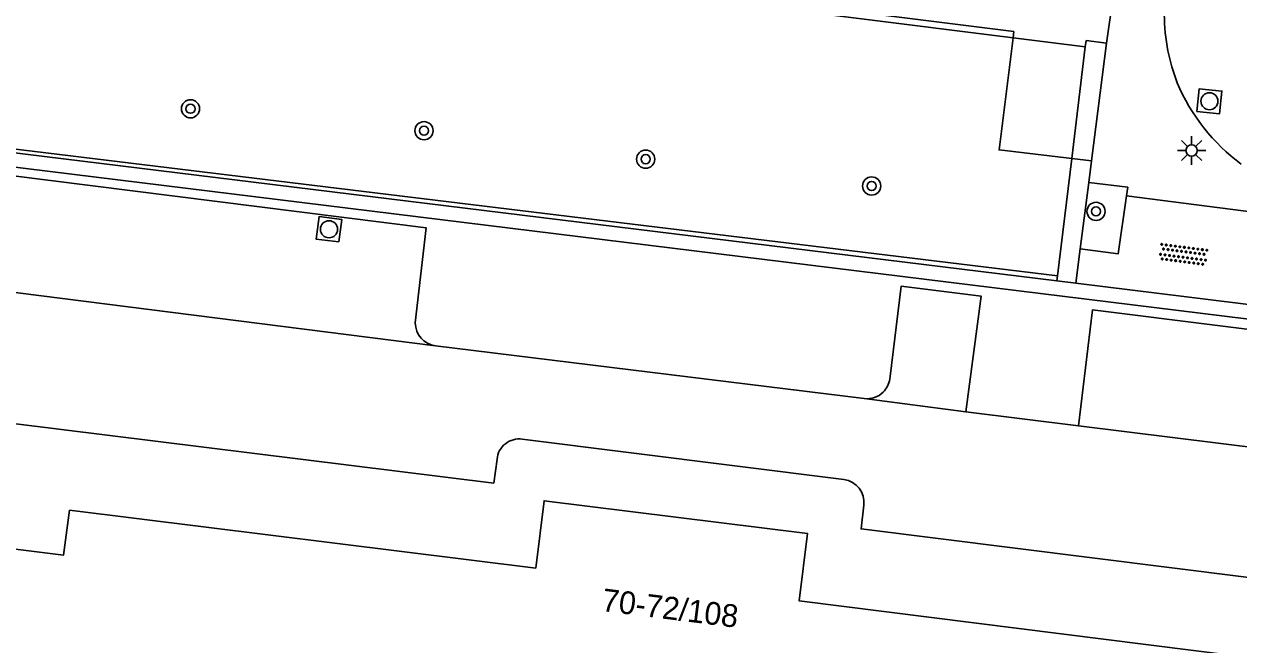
# Model space of a CAD drawing. Extents: x 131000 to 133014, y 396499 to 399001.
# Drawn here: x 131670.9 to 131724.4, y 396649.9 to 396677.1 of the extents above; entities that cross this region are included whole.
import ezdxf

# ---------------------------------------------------------------- set-up
doc = ezdxf.new("R2010")
doc.units = 0
for name, color, linetype in [('gg-afsc-hekwerk', 7, 'Continuous'), ('gg-anno-huisnummerreeks BGT', 7, 'Continuous'), ('gg-bbg-hoofdgebouw', 7, 'Continuous'), ('gg-knt-verharding', 7, 'Continuous'), ('gg-knt-verharding nz', 7, 'Continuous'), ('gt-grn-groengrens', 7, 'Continuous'), ('gt-grn-weggrens', 7, 'Continuous'), ('gt-symb-boom', 7, 'Continuous'), ('gt-symb-lichtmast', 7, 'Continuous'), ('gt-symb-overige verharding', 7, 'Continuous'), ('gt-symb-rioolschacht', 7, 'Continuous')]:
    doc.layers.add(name, color=color, linetype=linetype)

# ---------------------------------------------------------------- blocks, each defined once
blk = doc.blocks.new('gt0-LMAST')
at = {"layer": 'gt-symb-lichtmast'}
for p, q in [((-0.005, 0.246), (-0.005, 0.621)), ((-0.182, 0.173), (-0.447, 0.438)), ((0.172, 0.173), (0.437, 0.438)), ((-0.255, -0.004), (-0.63, -0.004)), ((-0.182, -0.181), (-0.447, -0.446)), ((-0.005, -0.254), (-0.005, -0.629)), ((0.437, -0.446), (0.172, -0.181)), ((0.245, -0.004), (0.62, -0.004))]:
    blk.add_line(p, q, dxfattribs=at)
blk.add_circle((-0.005, -0.004), 0.25, dxfattribs=at)
blk = doc.blocks.new('gt0-RS')
at = {"layer": 'gt-symb-rioolschacht'}
blk.add_lwpolyline([(-0.5, -0.5), (0.5, -0.5), (0.5, 0.5), (-0.5, 0.5)], close=True, dxfattribs=at)
blk.add_circle((0, 0), 0.375, dxfattribs=at)
blk = doc.blocks.new('gt0-OVH')
at = {"layer": 'gt-symb-overige verharding'}
for points in [[(-0.972, 0.298), (-0.967, 0.308), (-0.965, 0.319), (-0.966, 0.33), (-0.971, 0.34), (-0.978, 0.348), (-0.988, 0.353), (-0.999, 0.355), (-1.01, 0.354), (-1.02, 0.349), (-1.028, 0.342), (-1.033, 0.332), (-1.035, 0.321), (-1.034, 0.31), (-1.029, 0.3), (-1.022, 0.292), (-1.012, 0.287), (-1.001, 0.285), (-0.99, 0.286), (-0.98, 0.291)], [(-0.872, 0.106), (-0.867, 0.116), (-0.865, 0.126), (-0.866, 0.137), (-0.871, 0.147), (-0.878, 0.156), (-0.888, 0.161), (-0.899, 0.163), (-0.91, 0.162), (-0.92, 0.157), (-0.928, 0.15), (-0.933, 0.14), (-0.935, 0.129), (-0.934, 0.118), (-0.929, 0.108), (-0.922, 0.1), (-0.912, 0.095), (-0.901, 0.092), (-0.89, 0.094), (-0.88, 0.098)], [(-0.772, 0.298), (-0.767, 0.308), (-0.765, 0.319), (-0.766, 0.33), (-0.771, 0.34), (-0.778, 0.348), (-0.788, 0.353), (-0.799, 0.355), (-0.81, 0.354), (-0.82, 0.349), (-0.828, 0.342), (-0.833, 0.332), (-0.835, 0.321), (-0.834, 0.31), (-0.829, 0.3), (-0.822, 0.292), (-0.812, 0.287), (-0.801, 0.285), (-0.79, 0.286), (-0.78, 0.291)], [(-0.672, 0.106), (-0.667, 0.116), (-0.665, 0.126), (-0.666, 0.137), (-0.671, 0.147), (-0.678, 0.156), (-0.688, 0.161), (-0.699, 0.163), (-0.71, 0.162), (-0.72, 0.157), (-0.728, 0.15), (-0.733, 0.14), (-0.735, 0.129), (-0.734, 0.118), (-0.729, 0.108), (-0.722, 0.1), (-0.712, 0.095), (-0.701, 0.092), (-0.69, 0.094), (-0.68, 0.098)], [(-0.572, 0.298), (-0.567, 0.308), (-0.565, 0.319), (-0.566, 0.33), (-0.571, 0.34), (-0.578, 0.348), (-0.588, 0.353), (-0.599, 0.355), (-0.61, 0.354), (-0.62, 0.349), (-0.628, 0.342), (-0.633, 0.332), (-0.635, 0.321), (-0.634, 0.31), (-0.629, 0.3), (-0.622, 0.292), (-0.612, 0.287), (-0.601, 0.285), (-0.59, 0.286), (-0.58, 0.291)], [(-0.472, 0.106), (-0.467, 0.116), (-0.465, 0.126), (-0.466, 0.137), (-0.471, 0.147), (-0.478, 0.156), (-0.488, 0.161), (-0.499, 0.163), (-0.51, 0.162), (-0.52, 0.157), (-0.528, 0.15), (-0.533, 0.14), (-0.535, 0.129), (-0.534, 0.118), (-0.529, 0.108), (-0.522, 0.1), (-0.512, 0.095), (-0.501, 0.092), (-0.49, 0.094), (-0.48, 0.098)], [(-0.372, 0.298), (-0.367, 0.308), (-0.365, 0.319), (-0.366, 0.33), (-0.371, 0.34), (-0.378, 0.348), (-0.388, 0.353), (-0.399, 0.355), (-0.41, 0.354), (-0.42, 0.349), (-0.428, 0.342), (-0.433, 0.332), (-0.435, 0.321), (-0.434, 0.31), (-0.429, 0.3), (-0.422, 0.292), (-0.412, 0.287), (-0.401, 0.285), (-0.39, 0.286), (-0.38, 0.291)], [(-0.272, 0.106), (-0.267, 0.116), (-0.265, 0.126), (-0.266, 0.137), (-0.271, 0.147), (-0.278, 0.156), (-0.288, 0.161), (-0.299, 0.163), (-0.31, 0.162), (-0.32, 0.157), (-0.328, 0.15), (-0.333, 0.14), (-0.335, 0.129), (-0.334, 0.118), (-0.329, 0.108), (-0.322, 0.1), (-0.312, 0.095), (-0.301, 0.092), (-0.29, 0.094), (-0.28, 0.098)], [(-0.172, 0.298), (-0.167, 0.308), (-0.165, 0.319), (-0.166, 0.33), (-0.171, 0.34), (-0.178, 0.348), (-0.188, 0.353), (-0.199, 0.355), (-0.21, 0.354), (-0.22, 0.349), (-0.228, 0.342), (-0.233, 0.332), (-0.235, 0.321), (-0.234, 0.31), (-0.229, 0.3), (-0.222, 0.292), (-0.212, 0.287), (-0.201, 0.285), (-0.19, 0.286), (-0.18, 0.291)], [(-0.072, 0.106), (-0.067, 0.116), (-0.065, 0.126), (-0.066, 0.137), (-0.071, 0.147), (-0.078, 0.156), (-0.088, 0.161), (-0.099, 0.163), (-0.11, 0.162), (-0.12, 0.157), (-0.128, 0.15), (-0.133, 0.14), (-0.135, 0.129), (-0.134, 0.118), (-0.129, 0.108), (-0.122, 0.1), (-0.112, 0.095), (-0.101, 0.092), (-0.09, 0.094), (-0.08, 0.098)], [(0.028, 0.298), (0.033, 0.308), (0.035, 0.319), (0.034, 0.33), (0.029, 0.34), (0.022, 0.348), (0.012, 0.353), (0.001, 0.355), (-0.01, 0.354), (-0.02, 0.349), (-0.028, 0.342), (-0.033, 0.332), (-0.035, 0.321), (-0.034, 0.31), (-0.029, 0.3), (-0.022, 0.292), (-0.012, 0.287), (-0.001, 0.285), (0.01, 0.286), (0.02, 0.291)], [(0.128, 0.106), (0.133, 0.116), (0.135, 0.126), (0.134, 0.137), (0.129, 0.147), (0.122, 0.156), (0.112, 0.161), (0.101, 0.163), (0.09, 0.162), (0.08, 0.157), (0.072, 0.15), (0.067, 0.14), (0.065, 0.129), (0.066, 0.118), (0.071, 0.108), (0.078, 0.1), (0.088, 0.095), (0.099, 0.092), (0.11, 0.094), (0.12, 0.098)], [(0.228, 0.298), (0.233, 0.308), (0.235, 0.319), (0.234, 0.33), (0.229, 0.34), (0.222, 0.348), (0.212, 0.353), (0.201, 0.355), (0.19, 0.354), (0.18, 0.349), (0.172, 0.342), (0.167, 0.332), (0.165, 0.321), (0.166, 0.31), (0.171, 0.3), (0.178, 0.292), (0.188, 0.287), (0.199, 0.285), (0.21, 0.286), (0.22, 0.291)], [(0.328, 0.106), (0.333, 0.116), (0.335, 0.126), (0.334, 0.137), (0.329, 0.147), (0.322, 0.156), (0.312, 0.161), (0.301, 0.163), (0.29, 0.162), (0.28, 0.157), (0.272, 0.15), (0.267, 0.14), (0.265, 0.129), (0.266, 0.118), (0.271, 0.108), (0.278, 0.1), (0.288, 0.095), (0.299, 0.092), (0.31, 0.094), (0.32, 0.098)], [(0.428, 0.298), (0.433, 0.308), (0.435, 0.319), (0.434, 0.33), (0.429, 0.34), (0.422, 0.348), (0.412, 0.353), (0.401, 0.355), (0.39, 0.354), (0.38, 0.349), (0.372, 0.342), (0.367, 0.332), (0.365, 0.321), (0.366, 0.31), (0.371, 0.3), (0.378, 0.292), (0.388, 0.287), (0.399, 0.285), (0.41, 0.286), (0.42, 0.291)], [(0.528, 0.106), (0.533, 0.116), (0.535, 0.126), (0.534, 0.137), (0.529, 0.147), (0.522, 0.156), (0.512, 0.161), (0.501, 0.163), (0.49, 0.162), (0.48, 0.157), (0.472, 0.15), (0.467, 0.14), (0.465, 0.129), (0.466, 0.118), (0.471, 0.108), (0.478, 0.1), (0.488, 0.095), (0.499, 0.092), (0.51, 0.094), (0.52, 0.098)], [(0.628, 0.298), (0.633, 0.308), (0.635, 0.319), (0.634, 0.33), (0.629, 0.34), (0.622, 0.348), (0.612, 0.353), (0.601, 0.355), (0.59, 0.354), (0.58, 0.349), (0.572, 0.342), (0.567, 0.332), (0.565, 0.321), (0.566, 0.31), (0.571, 0.3), (0.578, 0.292), (0.588, 0.287), (0.599, 0.285), (0.61, 0.286), (0.62, 0.291)], [(0.728, 0.106), (0.733, 0.116), (0.735, 0.126), (0.734, 0.137), (0.729, 0.147), (0.722, 0.156), (0.712, 0.161), (0.701, 0.163), (0.69, 0.162), (0.68, 0.157), (0.672, 0.15), (0.667, 0.14), (0.665, 0.129), (0.666, 0.118), (0.671, 0.108), (0.678, 0.1), (0.688, 0.095), (0.699, 0.092), (0.71, 0.094), (0.72, 0.098)], [(0.828, 0.298), (0.833, 0.308), (0.835, 0.319), (0.834, 0.33), (0.829, 0.34), (0.822, 0.348), (0.812, 0.353), (0.801, 0.355), (0.79, 0.354), (0.78, 0.349), (0.772, 0.342), (0.767, 0.332), (0.765, 0.321), (0.766, 0.31), (0.771, 0.3), (0.778, 0.292), (0.788, 0.287), (0.799, 0.285), (0.81, 0.286), (0.82, 0.291)], [(0.928, 0.106), (0.933, 0.116), (0.935, 0.126), (0.934, 0.137), (0.929, 0.147), (0.922, 0.156), (0.912, 0.161), (0.901, 0.163), (0.89, 0.162), (0.88, 0.157), (0.872, 0.15), (0.867, 0.14), (0.865, 0.129), (0.866, 0.118), (0.871, 0.108), (0.878, 0.1), (0.888, 0.095), (0.899, 0.092), (0.91, 0.094), (0.92, 0.098)], [(1.028, 0.298), (1.033, 0.308), (1.035, 0.319), (1.034, 0.33), (1.029, 0.34), (1.022, 0.348), (1.012, 0.353), (1.001, 0.355), (0.99, 0.354), (0.98, 0.349), (0.972, 0.342), (0.967, 0.332), (0.965, 0.321), (0.966, 0.31), (0.971, 0.3), (0.978, 0.292), (0.988, 0.287), (0.999, 0.285), (1.01, 0.286), (1.02, 0.291)], [(-0.972, -0.142), (-0.967, -0.132), (-0.965, -0.121), (-0.966, -0.11), (-0.971, -0.1), (-0.978, -0.092), (-0.988, -0.087), (-0.999, -0.085), (-1.01, -0.086), (-1.02, -0.091), (-1.028, -0.098), (-1.033, -0.108), (-1.035, -0.119), (-1.034, -0.13), (-1.029, -0.14), (-1.022, -0.148), (-1.012, -0.153), (-1.001, -0.155), (-0.99, -0.154), (-0.98, -0.149)], [(-0.872, -0.334), (-0.867, -0.324), (-0.865, -0.314), (-0.866, -0.303), (-0.871, -0.293), (-0.878, -0.284), (-0.888, -0.279), (-0.899, -0.277), (-0.91, -0.278), (-0.92, -0.283), (-0.928, -0.29), (-0.933, -0.3), (-0.935, -0.311), (-0.934, -0.322), (-0.929, -0.332), (-0.922, -0.34), (-0.912, -0.345), (-0.901, -0.348), (-0.89, -0.346), (-0.88, -0.342)], [(-0.772, -0.142), (-0.767, -0.132), (-0.765, -0.121), (-0.766, -0.11), (-0.771, -0.1), (-0.778, -0.092), (-0.788, -0.087), (-0.799, -0.085), (-0.81, -0.086), (-0.82, -0.091), (-0.828, -0.098), (-0.833, -0.108), (-0.835, -0.119), (-0.834, -0.13), (-0.829, -0.14), (-0.822, -0.148), (-0.812, -0.153), (-0.801, -0.155), (-0.79, -0.154), (-0.78, -0.149)], [(-0.672, -0.334), (-0.667, -0.324), (-0.665, -0.314), (-0.666, -0.303), (-0.671, -0.293), (-0.678, -0.284), (-0.688, -0.279), (-0.699, -0.277), (-0.71, -0.278), (-0.72, -0.283), (-0.728, -0.29), (-0.733, -0.3), (-0.735, -0.311), (-0.734, -0.322), (-0.729, -0.332), (-0.722, -0.34), (-0.712, -0.345), (-0.701, -0.348), (-0.69, -0.346), (-0.68, -0.342)], [(-0.572, -0.142), (-0.567, -0.132), (-0.565, -0.121), (-0.566, -0.11), (-0.571, -0.1), (-0.578, -0.092), (-0.588, -0.087), (-0.599, -0.085), (-0.61, -0.086), (-0.62, -0.091), (-0.628, -0.098), (-0.633, -0.108), (-0.635, -0.119), (-0.634, -0.13), (-0.629, -0.14), (-0.622, -0.148), (-0.612, -0.153), (-0.601, -0.155), (-0.59, -0.154), (-0.58, -0.149)], [(-0.472, -0.334), (-0.467, -0.324), (-0.465, -0.314), (-0.466, -0.303), (-0.471, -0.293), (-0.478, -0.284), (-0.488, -0.279), (-0.499, -0.277), (-0.51, -0.278), (-0.52, -0.283), (-0.528, -0.29), (-0.533, -0.3), (-0.535, -0.311), (-0.534, -0.322), (-0.529, -0.332), (-0.522, -0.34), (-0.512, -0.345), (-0.501, -0.348), (-0.49, -0.346), (-0.48, -0.342)], [(-0.372, -0.142), (-0.367, -0.132), (-0.365, -0.121), (-0.366, -0.11), (-0.371, -0.1), (-0.378, -0.092), (-0.388, -0.087), (-0.399, -0.085), (-0.41, -0.086), (-0.42, -0.091), (-0.428, -0.098), (-0.433, -0.108), (-0.435, -0.119), (-0.434, -0.13), (-0.429, -0.14), (-0.422, -0.148), (-0.412, -0.153), (-0.401, -0.155), (-0.39, -0.154), (-0.38, -0.149)], [(-0.272, -0.334), (-0.267, -0.324), (-0.265, -0.314), (-0.266, -0.303), (-0.271, -0.293), (-0.278, -0.284), (-0.288, -0.279), (-0.299, -0.277), (-0.31, -0.278), (-0.32, -0.283), (-0.328, -0.29), (-0.333, -0.3), (-0.335, -0.311), (-0.334, -0.322), (-0.329, -0.332), (-0.322, -0.34), (-0.312, -0.345), (-0.301, -0.348), (-0.29, -0.346), (-0.28, -0.342)], [(-0.172, -0.142), (-0.167, -0.132), (-0.165, -0.121), (-0.166, -0.11), (-0.171, -0.1), (-0.178, -0.092), (-0.188, -0.087), (-0.199, -0.085), (-0.21, -0.086), (-0.22, -0.091), (-0.228, -0.098), (-0.233, -0.108), (-0.235, -0.119), (-0.234, -0.13), (-0.229, -0.14), (-0.222, -0.148), (-0.212, -0.153), (-0.201, -0.155), (-0.19, -0.154), (-0.18, -0.149)], [(-0.072, -0.334), (-0.067, -0.324), (-0.065, -0.314), (-0.066, -0.303), (-0.071, -0.293), (-0.078, -0.284), (-0.088, -0.279), (-0.099, -0.277), (-0.11, -0.278), (-0.12, -0.283), (-0.128, -0.29), (-0.133, -0.3), (-0.135, -0.311), (-0.134, -0.322), (-0.129, -0.332), (-0.122, -0.34), (-0.112, -0.345), (-0.101, -0.348), (-0.09, -0.346), (-0.08, -0.342)], [(0.028, -0.142), (0.033, -0.132), (0.035, -0.121), (0.034, -0.11), (0.029, -0.1), (0.022, -0.092), (0.012, -0.087), (0.001, -0.085), (-0.01, -0.086), (-0.02, -0.091), (-0.028, -0.098), (-0.033, -0.108), (-0.035, -0.119), (-0.034, -0.13), (-0.029, -0.14), (-0.022, -0.148), (-0.012, -0.153), (-0.001, -0.155), (0.01, -0.154), (0.02, -0.149)], [(0.128, -0.334), (0.133, -0.324), (0.135, -0.314), (0.134, -0.303), (0.129, -0.293), (0.122, -0.284), (0.112, -0.279), (0.101, -0.277), (0.09, -0.278), (0.08, -0.283), (0.072, -0.29), (0.067, -0.3), (0.065, -0.311), (0.066, -0.322), (0.071, -0.332), (0.078, -0.34), (0.088, -0.345), (0.099, -0.348), (0.11, -0.346), (0.12, -0.342)], [(0.228, -0.142), (0.233, -0.132), (0.235, -0.121), (0.234, -0.11), (0.229, -0.1), (0.222, -0.092), (0.212, -0.087), (0.201, -0.085), (0.19, -0.086), (0.18, -0.091), (0.172, -0.098), (0.167, -0.108), (0.165, -0.119), (0.166, -0.13), (0.171, -0.14), (0.178, -0.148), (0.188, -0.153), (0.199, -0.155), (0.21, -0.154), (0.22, -0.149)], [(0.328, -0.334), (0.333, -0.324), (0.335, -0.314), (0.334, -0.303), (0.329, -0.293), (0.322, -0.284), (0.312, -0.279), (0.301, -0.277), (0.29, -0.278), (0.28, -0.283), (0.272, -0.29), (0.267, -0.3), (0.265, -0.311), (0.266, -0.322), (0.271, -0.332), (0.278, -0.34), (0.288, -0.345), (0.299, -0.348), (0.31, -0.346), (0.32, -0.342)], [(0.428, -0.142), (0.433, -0.132), (0.435, -0.121), (0.434, -0.11), (0.429, -0.1), (0.422, -0.092), (0.412, -0.087), (0.401, -0.085), (0.39, -0.086), (0.38, -0.091), (0.372, -0.098), (0.367, -0.108), (0.365, -0.119), (0.366, -0.13), (0.371, -0.14), (0.378, -0.148), (0.388, -0.153), (0.399, -0.155), (0.41, -0.154), (0.42, -0.149)], [(0.528, -0.334), (0.533, -0.324), (0.535, -0.314), (0.534, -0.303), (0.529, -0.293), (0.522, -0.284), (0.512, -0.279), (0.501, -0.277), (0.49, -0.278), (0.48, -0.283), (0.472, -0.29), (0.467, -0.3), (0.465, -0.311), (0.466, -0.322), (0.471, -0.332), (0.478, -0.34), (0.488, -0.345), (0.499, -0.348), (0.51, -0.346), (0.52, -0.342)], [(0.628, -0.142), (0.633, -0.132), (0.635, -0.121), (0.634, -0.11), (0.629, -0.1), (0.622, -0.092), (0.612, -0.087), (0.601, -0.085), (0.59, -0.086), (0.58, -0.091), (0.572, -0.098), (0.567, -0.108), (0.565, -0.119), (0.566, -0.13), (0.571, -0.14), (0.578, -0.148), (0.588, -0.153), (0.599, -0.155), (0.61, -0.154), (0.62, -0.149)], [(0.728, -0.334), (0.733, -0.324), (0.735, -0.314), (0.734, -0.303), (0.729, -0.293), (0.722, -0.284), (0.712, -0.279), (0.701, -0.277), (0.69, -0.278), (0.68, -0.283), (0.672, -0.29), (0.667, -0.3), (0.665, -0.311), (0.666, -0.322), (0.671, -0.332), (0.678, -0.34), (0.688, -0.345), (0.699, -0.348), (0.71, -0.346), (0.72, -0.342)], [(0.828, -0.142), (0.833, -0.132), (0.835, -0.121), (0.834, -0.11), (0.829, -0.1), (0.822, -0.092), (0.812, -0.087), (0.801, -0.085), (0.79, -0.086), (0.78, -0.091), (0.772, -0.098), (0.767, -0.108), (0.765, -0.119), (0.766, -0.13), (0.771, -0.14), (0.778, -0.148), (0.788, -0.153), (0.799, -0.155), (0.81, -0.154), (0.82, -0.149)], [(0.928, -0.334), (0.933, -0.324), (0.935, -0.314), (0.934, -0.303), (0.929, -0.293), (0.922, -0.284), (0.912, -0.279), (0.901, -0.277), (0.89, -0.278), (0.88, -0.283), (0.872, -0.29), (0.867, -0.3), (0.865, -0.311), (0.866, -0.322), (0.871, -0.332), (0.878, -0.34), (0.888, -0.345), (0.899, -0.348), (0.91, -0.346), (0.92, -0.342)], [(1.028, -0.142), (1.033, -0.132), (1.035, -0.121), (1.034, -0.11), (1.029, -0.1), (1.022, -0.092), (1.012, -0.087), (1.001, -0.085), (0.99, -0.086), (0.98, -0.091), (0.972, -0.098), (0.967, -0.108), (0.965, -0.119), (0.966, -0.13), (0.971, -0.14), (0.978, -0.148), (0.988, -0.153), (0.999, -0.155), (1.01, -0.154), (1.02, -0.149)]]:
    blk.add_lwpolyline(points, close=True, dxfattribs=at)
blk = doc.blocks.new('gt0-BOOM')
at = {"layer": 'gt-symb-boom'}
for radius in [0.4, 0.2]:
    blk.add_circle((0, 0), radius, dxfattribs=at)

msp = doc.modelspace()

# ---------------------------------------------------------------- linework, layer by layer
at = {"layer": 'gg-afsc-hekwerk'}
for p, q in [((131636.551, 396686.309), (131714.442, 396676.549)), ((131714.442, 396676.549), (131717.614, 396676.152)), ((131717.614, 396676.152), (131717.019, 396671.24)), ((131717.019, 396671.24), (131716.394, 396666.081))]:
    msp.add_line(p, q, dxfattribs=at)
msp.add_lwpolyline([(131716.394, 396666.081), (131629.988, 396676.579), (131630.943, 396684.217)], dxfattribs=at)
at = {"layer": 'gg-bbg-hoofdgebouw'}
msp.add_lwpolyline([(131688.242, 396638.476), (131682.177, 396639.229), (131682.047, 396638.247), (131660.733, 396640.905), (131661.665, 396648.326), (131663.572, 396648.103), (131664.4, 396654.813), (131672.644, 396653.786), (131672.913, 396655.766), (131693.428, 396653.219), (131693.794, 396656.181), (131705.394, 396654.74), (131705.029, 396651.776), (131735.772, 396647.917), (131735.529, 396645.937), (131738.21, 396645.602), (131735.868, 396626.792), (131722.139, 396628.503), (131722.709, 396633.163), (131712.377, 396634.461), (131712.502, 396635.466), (131706.49, 396636.212)], dxfattribs=at)
at = {"layer": 'gg-knt-verharding'}
for p, q in [((131636.588, 396686.616), (131714.476, 396676.821)), ((131714.476, 396676.821), (131714.442, 396676.549)), ((131717.614, 396676.152), (131717.648, 396676.422)), ((131717.648, 396676.422), (131718.553, 396676.308)), ((131717.89, 396671.134), (131718.553, 396676.308)), ((131717.768, 396670.182), (131717.89, 396671.134)), ((131719.43, 396669.595), (131726.507, 396668.684)), ((131717.201, 396665.748), (131717.395, 396667.262)), ((131689.013, 396662.998), (131707.887, 396660.674)), ((131712.351, 396660.097), (131717.321, 396659.474)), ((131692.838, 396658.891), (131706.993, 396657.117))]:
    msp.add_line(p, q, dxfattribs=at)
for points in [[(131714.442, 396676.549), (131713.822, 396671.615), (131717.019, 396671.24)], [(131721.25, 396675.97), (131721.419, 396675.261), (131721.65, 396674.57)], [(131688.127, 396664.006), (131688.605, 396668.194), (131662.747, 396671.441), (131662.205, 396666.994), (131662.143, 396666.695), (131662.059, 396666.413)], [(131717.768, 396670.182), (131719.483, 396669.97), (131719.43, 396669.595)], [(131719.43, 396669.595), (131719.067, 396667.048), (131717.395, 396667.262)], [(131709.006, 396661.531), (131709.504, 396665.619), (131713.038, 396665.177), (131712.351, 396660.097)], [(131750.25, 396661.612), (131726.818, 396664.568), (131717.201, 396665.748)], [(131728.719, 396658.068), (131729.397, 396663.146), (131717.929, 396664.573), (131717.321, 396659.474)], [(131657.307, 396661.181), (131657.658, 396661.166), (131691.584, 396656.959), (131691.726, 396658.009)], [(131748.411, 396649.851), (131707.747, 396654.946), (131707.864, 396655.994)]]:
    msp.add_lwpolyline(points, dxfattribs=at)
for centre, radius, start, end in [((131729.323, 396677.575), 8.231, 168.7556, 191.2444), ((131729.806, 396678.089), 8.883, 203.339, 233.1585), ((131689.149, 396664.011), 1.022, 180.2996, 262.3293), ((131707.998, 396661.676), 1.018, 315.3089, 351.8021), ((131708.008, 396661.684), 1.017, 263.1919, 314.6223), ((131692.698, 396657.925), 0.976, 81.7773, 175.0632), ((131706.859, 396656.114), 1.012, 353.1835, 82.4109)]:
    msp.add_arc(centre, radius, start, end, dxfattribs=at)
at = {"layer": 'gg-knt-verharding nz'}
for p, q in [((131662.059, 396666.413), (131689.013, 396662.998)), ((131707.887, 396660.674), (131712.351, 396660.097)), ((131717.321, 396659.474), (131728.719, 396658.068))]:
    msp.add_line(p, q, dxfattribs=at)
at = {"layer": 'gt-grn-groengrens'}
for p, q in [((131717.019, 396671.24), (131717.89, 396671.134)), ((131717.768, 396670.182), (131717.395, 396667.262)), ((131716.394, 396666.081), (131716.366, 396665.85)), ((131717.201, 396665.748), (131716.366, 396665.85))]:
    msp.add_line(p, q, dxfattribs=at)
for points in [[(131716.366, 396665.85), (131624.733, 396677.094), (131623.704, 396669.727), (131624.001, 396669.688)], [(131750.18, 396661.044), (131625.245, 396676.426), (131624.298, 396669.649), (131624.001, 396669.688)]]:
    msp.add_lwpolyline(points, dxfattribs=at)
at = {"layer": 'gt-grn-weggrens'}
msp.add_line((131718.91, 396678.86), (131718.553, 396676.308), dxfattribs=at)

# ---------------------------------------------------------------- block references
at = {"layer": 'gt-symb-boom'}
for p in [(131678.236, 396673.423), (131688.512, 396672.457), (131698.265, 396671.206), (131708.212, 396670.026), (131718.087, 396668.91)]:
    msp.add_blockref('gt0-BOOM', p, dxfattribs=at)
at = {"layer": 'gt-symb-lichtmast'}
msp.add_blockref('gt0-LMAST', (131722.299, 396671.592), dxfattribs=at)
at = {"layer": 'gt-symb-overige verharding', "rotation": -7.409184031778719}
msp.add_blockref('gt0-OVH', (131721.93, 396667.012), dxfattribs=at)
at = {"layer": 'gt-symb-rioolschacht'}
for p, rotation in [((131723.076, 396673.754), -5.9100703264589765), ((131684.331, 396668.122), 82.91301801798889)]:
    msp.add_blockref('gt0-RS', p, dxfattribs=dict(at, rotation=rotation))

# ---------------------------------------------------------------- texts
at = {"layer": 'gg-anno-huisnummerreeks BGT'}
msp.add_text('70-72/108', height=1, rotation=352.9, dxfattribs=at).set_placement((131696.299, 396651.337))

doc.saveas('drawing.dxf')
